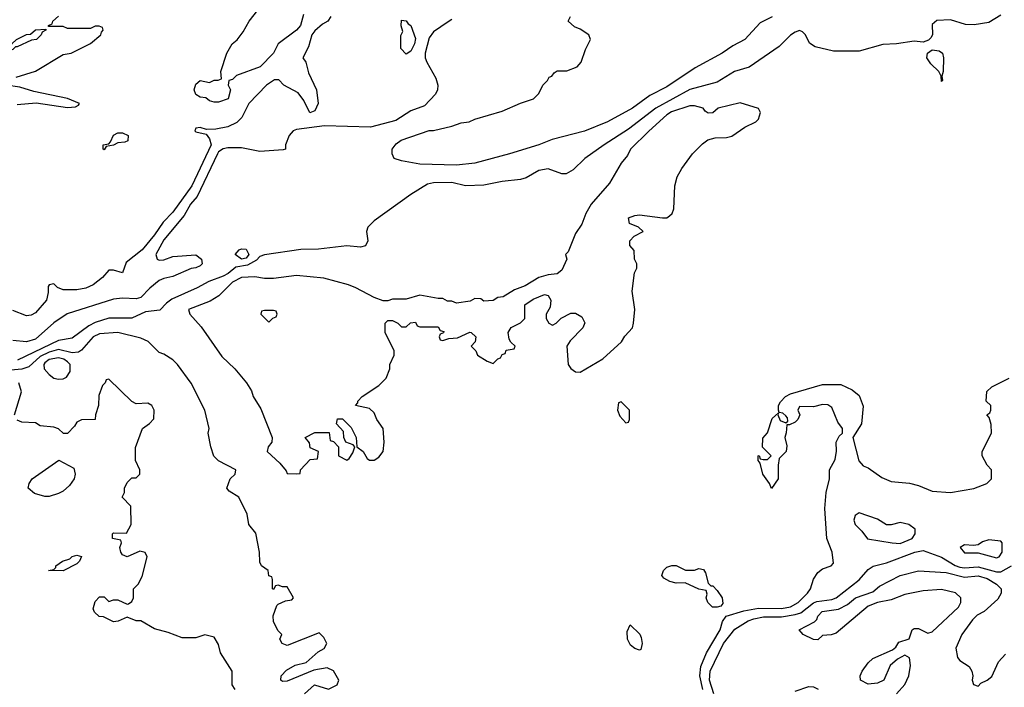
# Model space of a CAD drawing. Header units: inches. Extents: x 2348341 to 2479810, y 460419 to 613669.
# Tile 477 of 656: x 2432220 to 2436525, y 543119 to 546036. Entities that reach past the tile are written whole.
import ezdxf

# ---------------------------------------------------------------- set-up
doc = ezdxf.new("R2010")
doc.units = ezdxf.units.IN
doc.header["$MEASUREMENT"] = 0
doc.layers.add('C4534', color=7, linetype='Continuous')

msp = doc.modelspace()

# ---------------------------------------------------------------- linework, layer by layer
at = {"layer": 'C4534', "color": 2}
for points, elevation in [([(2433461.7, 546058.3), (2433447.7, 546010), (2433430.6, 545990), (2433350.6, 545930), (2433330, 545889.4), (2433271, 545830), (2433168.1, 545791.9), (2433150, 545775.3), (2433134, 545770), (2433132, 545750), (2433142, 545730), (2433131.3, 545690), (2433090, 545675.3), (2433070, 545675.3), (2433050, 545682), (2433034, 545694), (2433010, 545697.2), (2432990, 545709), (2432983.7, 545730), (2432990, 545754), (2433008.9, 545771.1), (2433050, 545762), (2433070, 545771.3), (2433088.4, 545771.6), (2433102, 545778), (2433099, 545810), (2433126.6, 545890), (2433149.3, 545930), (2433171.3, 545948.7), (2433197.2, 545982.8), (2433223.5, 546030), (2433262.2, 546077.8)], 26), ([(2433580.7, 546050), (2433566.8, 546030), (2433543.6, 546016.4), (2433510, 545987.3), (2433497, 545970), (2433483, 545917), (2433458, 545870), (2433472, 545850), (2433483.6, 545803.6), (2433518, 545730), (2433524.7, 545670), (2433510, 545638), (2433489.4, 545629.4), (2433463.1, 545683.1), (2433437.2, 545717.2), (2433375.3, 545750), (2433353.6, 545773.6), (2433334, 545774), (2433298.8, 545750), (2433221.6, 545670), (2433191.4, 545608.6), (2433170, 545586.6), (2433130, 545568), (2433078, 545558), (2433036.6, 545556.6), (2433010, 545565.2), (2432990, 545562), (2432986, 545550), (2432990, 545546), (2433035.9, 545535.9), (2433050, 545516), (2433057.3, 545490), (2432972.3, 545310), (2432890, 545195.6), (2432848.2, 545151.8), (2432810, 545095.6), (2432755.3, 545030), (2432685.5, 544974.5), (2432670.5, 544929.5), (2432630, 544942), (2432610, 544942), (2432582.8, 544910), (2432541.7, 544878.3), (2432510, 544863.6), (2432470, 544856.2), (2432410, 544856), (2432385.6, 544865.6), (2432370, 544882), (2432350, 544878), (2432344.7, 544870), (2432344.7, 544844.7), (2432337.3, 544810), (2432290, 544755.1), (2432270, 544744.5), (2432250, 544742), (2432190, 544765.2)], 30), ([(2434110, 546037.2), (2434092.8, 546027.2), (2434030, 545982.7), (2434010, 545957.2), (2433992.9, 545890), (2433993.1, 545870), (2434000.3, 545850), (2434040.3, 545780.3), (2434048.7, 545750), (2434046.7, 545730), (2434038.4, 545710), (2433990, 545659.3), (2433930, 545638), (2433864.4, 545595.6), (2433754.2, 545565.8), (2433552.5, 545572.5), (2433430, 545556.9), (2433416.3, 545550), (2433398.8, 545530), (2433382, 545490), (2433382, 545470), (2433372.4, 545467.6), (2433270, 545460.5), (2433190, 545476.9), (2433130, 545476.9), (2433110, 545471.6), (2433090, 545458.4), (2433084.9, 545450), (2432996.1, 545263.9), (2432967, 545230), (2432938.9, 545181.1), (2432850, 545074), (2432816, 545010), (2432822, 544990), (2432830, 544986), (2432850, 544986.8), (2432890, 545001.3), (2432990, 545008), (2433015.5, 544990), (2433018, 544970), (2433010, 544960.9), (2432990, 544951.8), (2432970, 544949.6), (2432890, 544914), (2432850, 544906), (2432830, 544896), (2432790, 544863.7), (2432750, 544823), (2432730, 544816.9), (2432670, 544819.5), (2432630, 544815.1), (2432428.7, 544751.3), (2432370, 544712), (2432290, 544640.7), (2432250, 544628), (2432190, 544634.5)], 34), ([(2432205.4, 545785.4), (2432290, 545811.3), (2432410, 545884.7), (2432446, 545890), (2432530, 545932), (2432575.3, 545970), (2432578, 545982), (2432586, 545990), (2432582, 546002), (2432567.3, 546007.3), (2432550, 546008), (2432530, 545998), (2432430, 545998), (2432410, 546006), (2432346, 546006), (2432346, 546010), (2432362, 546018), (2432366, 546030), (2432390, 546052)], 30), ([(2436510, 546056), (2436456.7, 546023.3), (2436392.9, 546012.9), (2436355.5, 546015.5), (2436290, 546036), (2436230, 546032.3), (2436210, 546015.3), (2436210.6, 545970), (2436202.8, 545957.2), (2436192.7, 545947.3), (2436170, 545938.4), (2436130, 545942.9), (2436054, 545930), (2435993, 545927), (2435890, 545898.4), (2435778, 545898), (2435698, 545918), (2435673.6, 545933.6), (2435655.3, 545970), (2435643.1, 545983.1), (2435630, 545988.7), (2435610, 545982), (2435590, 545968.7), (2435540.5, 545919.5), (2435410, 545828.7), (2435344.7, 545810), (2435270, 545763.7), (2435150, 545731.1), (2435001.6, 545650), (2434882.2, 545557.8), (2434774.8, 545490), (2434691.3, 545430), (2434639.8, 545380.2), (2434610, 545362), (2434590, 545362), (2434530, 545384), (2434490, 545377.2), (2434434.4, 545345.6), (2434410, 545337.2), (2434329.1, 545329.1), (2434250, 545312.7), (2434170, 545309.6), (2434110, 545324.2), (2434030, 545322.9), (2434002.8, 545317.2), (2433930, 545272.7), (2433770, 545157.2), (2433742.8, 545130), (2433736, 545110), (2433742, 545070), (2433731.6, 545048.4), (2433710, 545042), (2433650, 545048.7), (2433527.1, 545032.9), (2433450, 545032.7), (2433290, 545009.3), (2433270, 545000.9), (2433255, 544985), (2433216.7, 544963.3), (2433165.8, 544954.2), (2433132.4, 544927.6), (2433110, 544915.9), (2433047.6, 544892.4), (2432995.8, 544864.2), (2432885.4, 544814.6), (2432862, 544798), (2432833.7, 544766.3), (2432770, 544759.7), (2432710, 544731.3), (2432610, 544731.3), (2432550, 544713), (2432522, 544698), (2432450, 544645.1), (2432390, 544634.3), (2432211.1, 544548.9)], 38), ([(2435510, 546049), (2435458, 546022), (2435390, 545949.2), (2435338, 545922), (2435292, 545890), (2435173.7, 545826.3), (2435050, 545742.7), (2434975.6, 545704.4), (2434898.8, 545650), (2434790, 545589.6), (2434690, 545549.6), (2434547.9, 545512.1), (2434490, 545489.5), (2434362, 545450), (2434210, 545409.6), (2434130, 545400.9), (2433970, 545405.1), (2433890, 545419.3), (2433858, 545430), (2433848.7, 545450), (2433848.7, 545470), (2433865.6, 545494.4), (2433888, 545510), (2434010, 545552), (2434030, 545552), (2434109.3, 545570.7), (2434150, 545586), (2434186, 545590), (2434210, 545601), (2434330, 545636), (2434410, 545672), (2434466, 545690), (2434490, 545714), (2434508, 545750), (2434528, 545770), (2434535.3, 545784.7), (2434546, 545790), (2434556.4, 545803.6), (2434570, 545812), (2434612.7, 545812.7), (2434658, 545830), (2434675.3, 545850), (2434693.6, 545906.4), (2434715.3, 545950), (2434708, 545970), (2434670, 545995.3), (2434645.2, 546005.2), (2434618, 546030), (2434628, 546050)], 34), ([(2432210, 545665.3), (2432292.7, 545672.7), (2432430, 545653), (2432464.7, 545655.3), (2432478, 545662), (2432482, 545670), (2432430, 545692.3), (2432282.3, 545722.3), (2432220.7, 545740.7), (2432162, 545750)], 30), ([(2433465.2, 543090), (2433509.6, 543130.4), (2433570, 543110.8), (2433609, 543130), (2433616, 543150), (2433591.6, 543191.6), (2433564.1, 543204.1), (2433506.4, 543193.6), (2433390, 543146), (2433370, 543144.5), (2433362.7, 543150), (2433363, 543170), (2433386.1, 543193.9), (2433424.6, 543215.4), (2433472.6, 543227.4), (2433525.9, 543274.1), (2433551, 543289), (2433562.4, 543310), (2433550, 543337.2), (2433530, 543357.2), (2433390, 543302), (2433368, 543310), (2433358, 543330), (2433366, 543350), (2433350, 543366), (2433330, 543406), (2433329.2, 543430.8), (2433344, 543476), (2433350, 543482), (2433383.1, 543496.9), (2433410, 543502), (2433418, 543510), (2433390, 543558), (2433370, 543558), (2433350, 543566), (2433338, 543562), (2433330, 543546), (2433326, 543550), (2433326, 543590), (2433322, 543602), (2433310, 543606), (2433306, 543630), (2433278, 543650), (2433270, 543666), (2433269, 543710), (2433253.2, 543793.2), (2433222, 543830), (2433215.1, 543875.1), (2433178, 543950), (2433136.4, 543976.4), (2433126, 543990), (2433141.2, 544030), (2433162, 544050), (2433166, 544070), (2433089.1, 544109.1), (2433069.1, 544129.1), (2433055.3, 544170), (2433044, 544230), (2433048.7, 544250), (2433029.2, 544330), (2432970, 544448.7), (2432910, 544529), (2432889.3, 544549.3), (2432850, 544575.3), (2432830, 544582), (2432782, 544630), (2432750, 544645.2), (2432649.6, 544669.6), (2432570, 544663.5), (2432541.3, 544650), (2432490, 544591.8), (2432476.9, 544583.1), (2432450, 544580.9), (2432390, 544594.8), (2432350, 544584.1), (2432310, 544564.6), (2432260.2, 544519.8), (2432230.2, 544509.8), (2432150, 544501.3)], 42), ([(2432198, 544310), (2432228.7, 544410), (2432216, 544450)], 46), ([(2433162, 543110), (2433149, 543130), (2433148.7, 543190), (2433098, 543270), (2433090, 543306), (2433070, 543338), (2433030, 543348), (2432990, 543335.3), (2432930, 543335.3), (2432870, 543358), (2432810, 543374), (2432750, 543409), (2432729, 543409), (2432690, 543426), (2432651.6, 543408.4), (2432630, 543406), (2432587.3, 543427.3), (2432568.4, 543428.4), (2432547.3, 543447.3), (2432542, 543462), (2432550, 543494), (2432570, 543514), (2432590, 543514), (2432610, 543494), (2432630, 543502), (2432650, 543502), (2432690, 543482), (2432696.4, 543483.6), (2432710, 543494), (2432718, 543510), (2432718, 543550), (2432738, 543570), (2432756.4, 543603.6), (2432778, 543690), (2432768.4, 543708.4), (2432745.4, 543714.6), (2432690, 543688.7), (2432670, 543698), (2432662, 543710), (2432658, 543730), (2432666, 543750), (2432662, 543762), (2432626, 543770), (2432626, 543790), (2432630, 543794), (2432687.3, 543792.7), (2432708, 543830), (2432706, 543910), (2432668, 543950), (2432678, 543970), (2432678, 543990), (2432690, 544014), (2432710, 544034), (2432730, 544034), (2432746, 544050), (2432746, 544070), (2432726, 544110), (2432727.3, 544167.3), (2432758, 544250), (2432788.4, 544271.6), (2432807.3, 544292.7), (2432808, 544330), (2432798, 544350), (2432780.4, 544360.4), (2432730, 544358), (2432710, 544368), (2432610, 544466), (2432598, 544462), (2432594, 544450), (2432582, 544438), (2432566, 544394), (2432564.7, 544350), (2432552, 544310), (2432551.1, 544288.9), (2432490, 544288), (2432470, 544278), (2432459.8, 544260.2), (2432430, 544228), (2432411.6, 544228.4), (2432390, 544248), (2432370, 544255.3), (2432310, 544262), (2432290, 544275.3), (2432230, 544278), (2432210, 544286)], 46), ([(2435206.9, 543110), (2435193.5, 543170), (2435198.7, 543210), (2435222.4, 543270), (2435282.9, 543370), (2435293.4, 543406.6), (2435309.3, 543430.7), (2435386.7, 543453.3), (2435450, 543464.4), (2435550, 543463.9), (2435590, 543470.4), (2435623.7, 543490), (2435663.7, 543530), (2435677.2, 543550), (2435690, 543591.3), (2435710, 543621), (2435730, 543637.3), (2435768, 543650), (2435778, 543662), (2435772.7, 543710), (2435749.5, 543770), (2435740.1, 543899.9), (2435746, 543970), (2435760.9, 544030), (2435760.9, 544070), (2435785.4, 544114.6), (2435791.6, 544151.6), (2435789.5, 544190.5), (2435803.2, 544216.8), (2435818, 544230), (2435818, 544250), (2435797.5, 544277.5), (2435770, 544342), (2435753.6, 544353.6), (2435730, 544355.3), (2435690, 544344), (2435630, 544346), (2435622, 544330), (2435631.3, 544310), (2435622, 544290), (2435610, 544278), (2435586, 544266), (2435574, 544266), (2435571.3, 544231.3), (2435564.7, 544210), (2435573.7, 544173.7), (2435570.7, 544150), (2435541, 544119), (2435536, 544090), (2435536, 544030), (2435507.3, 543987.3), (2435498, 544010), (2435469, 544050), (2435458, 544098), (2435448, 544110), (2435448, 544130), (2435452.7, 544132.7), (2435458, 544118), (2435470, 544114), (2435490, 544114), (2435506, 544130), (2435468, 544168), (2435468.4, 544208.4), (2435488.9, 544231.1), (2435510, 544294), (2435538, 544318), (2435534, 544310), (2435545.4, 544285.4), (2435570, 544274), (2435578, 544282), (2435576.4, 544296.4), (2435570, 544306), (2435556.4, 544316.4), (2435540.4, 544320.4), (2435538, 544330), (2435538, 544350), (2435546, 544366), (2435568, 544390), (2435590, 544401), (2435730, 544442), (2435810, 544442), (2435859.6, 544419.6), (2435890, 544394), (2435907.3, 544347.3), (2435900.7, 544270), (2435862, 544210), (2435888.2, 544108.2), (2435907.5, 544087.5), (2435930, 544078), (2435990, 544036), (2436030, 544018.8), (2436110.9, 544010.9), (2436150, 544001), (2436210, 543976.3), (2436289.4, 543970.6), (2436392.1, 543987.9), (2436448, 544010), (2436468, 544030), (2436468, 544070), (2436449.1, 544089.1), (2436428, 544130), (2436428, 544150), (2436468, 544230), (2436467.3, 544267.3), (2436458, 544298), (2436448, 544310), (2436462, 544318), (2436466, 544330), (2436466, 544350), (2436446, 544370), (2436448.9, 544411.1), (2436470, 544432), (2436546, 544470)], 38), ([(2435254.3, 543090), (2435236.1, 543150), (2435239.3, 543190), (2435297.2, 543310), (2435346.4, 543373.6), (2435404.5, 543410), (2435430, 543418.6), (2435472.7, 543427.3), (2435550, 543426.5), (2435610, 543437.1), (2435634.7, 543445.3), (2435690, 543487.9), (2435705.3, 543494.7), (2435770, 543503.2), (2435789.4, 543510), (2435890.8, 543589.2), (2435930, 543633.4), (2435951.3, 543648.7), (2436010, 543663.1), (2436134, 543710), (2436170, 543716.5), (2436250, 543687.4), (2436310, 543651.5), (2436330, 543644.2), (2436350, 543641.2), (2436410, 543645.6), (2436490, 543623.6), (2436510, 543624), (2436556.3, 543650)], 34), ([(2436054, 543090), (2436090, 543131), (2436106.6, 543170), (2436114.8, 543214.8), (2436110, 543248), (2436090, 543259), (2436057.3, 543242.7), (2436025.5, 543214.5), (2435998, 543150), (2435970, 543137.2), (2435930, 543133.2), (2435895.3, 543150), (2435894, 543170), (2435904, 543190), (2435930, 543226), (2435950, 543244.7), (2436036.4, 543283.6), (2436050, 543294), (2436064, 543316), (2436108.7, 543331.3), (2436122, 543370), (2436130, 543376), (2436150, 543376), (2436190, 543356), (2436210, 543361), (2436324.5, 543470), (2436334.5, 543490), (2436334.5, 543510), (2436311.5, 543531.5), (2436250, 543546), (2436170, 543541.3), (2436090, 543525.1), (2436030, 543500.7), (2435970.4, 543489.6), (2435930, 543474), (2435790, 543356), (2435768.4, 543348.4), (2435730, 543346), (2435710, 543326), (2435690, 543328), (2435646, 543350), (2435628, 543370), (2435695.3, 543404.7), (2435704.7, 543415.3), (2435709.2, 543430), (2435729, 543450), (2435799.7, 543460.3), (2435839.3, 543480.7), (2435874, 543510), (2435950, 543536), (2435978.9, 543561.1), (2436070, 543608.2), (2436150, 543628.4), (2436270, 543620.3), (2436350, 543600.9), (2436410, 543605.7), (2436450, 543595.2), (2436490.7, 543570), (2436511, 543550), (2436511, 543530), (2436496.1, 543503.9), (2436436.3, 543450), (2436405.5, 543434.5), (2436385.5, 543414.5), (2436338.4, 543350), (2436313.4, 543290), (2436320.7, 543250), (2436330, 543236), (2436371, 543210), (2436382.8, 543190), (2436386.8, 543170), (2436384, 543150), (2436390, 543132), (2436410, 543124.7), (2436422.7, 543137.3), (2436450, 543150.8), (2436470, 543166.8), (2436498.9, 543230), (2436530, 543263.7)], 30), ([(2435610, 543103.1), (2435670, 543123.1), (2435690, 543121.7), (2435711, 543111)], 30)]:
    msp.add_lwpolyline(points, dxfattribs=dict(at, elevation=elevation))
for points, elevation in [([(2433910, 545886), (2433886, 545910), (2433887.3, 545967.3), (2433895.3, 545984.7), (2433888.7, 546008.7), (2433890, 546034), (2433910, 546031.3), (2433918, 546018), (2433930, 546010.8), (2433950, 545954), (2433946, 545930), (2433930, 545898)], 30), ([(2432150, 545886), (2432146, 545890), (2432162, 545898), (2432166, 545910), (2432182, 545918), (2432186, 545930), (2432206, 545950), (2432250, 545972), (2432267.3, 545972.7), (2432290, 545992), (2432334, 545994), (2432334, 545990), (2432318, 545982), (2432314, 545970), (2432294, 545950), (2432272.7, 545947.3), (2432210, 545918), (2432202, 545918), (2432190, 545906), (2432178, 545902), (2432170, 545888)], 30), ([(2436250, 545766), (2436248, 545790), (2436238, 545810), (2436203.3, 545843.3), (2436186, 545870), (2436189.6, 545890.4), (2436210, 545903.8), (2436239.9, 545899.9), (2436254, 545890), (2436259.1, 545870), (2436258, 545810), (2436252, 545790), (2436254, 545770)], 38), ([(2435370, 545673.2), (2435274, 545650), (2435250, 545628.7), (2435230, 545628), (2435216.4, 545636.4), (2435208, 545650), (2435170, 545659.3), (2435150, 545659.3), (2435070, 545633), (2435050, 545620.5), (2434970, 545549.5), (2434890.6, 545470), (2434877.3, 545442.7), (2434850, 545409), (2434798.8, 545321.2), (2434718.8, 545230), (2434696, 545190), (2434678, 545142), (2434650, 545102), (2434618, 545022), (2434606, 545010), (2434612, 544990), (2434590, 544942), (2434570, 544925.2), (2434530, 544922), (2434490, 544909), (2434430, 544873.2), (2434383.5, 544856.5), (2434334.4, 544825.6), (2434310, 544822), (2434290, 544808.7), (2434250, 544806), (2434236.4, 544816.4), (2434210, 544818), (2434190, 544806), (2434130, 544798), (2434110, 544806), (2434090, 544806), (2434070, 544818), (2434050, 544818), (2433970, 544833.2), (2433910, 544815.3), (2433850, 544815.3), (2433830, 544808), (2433810, 544808), (2433770, 544822), (2433690, 544865.2), (2433657.5, 544877.5), (2433550, 544906.6), (2433430, 544918.4), (2433330, 544905.6), (2433290, 544905.6), (2433247.9, 544912.1), (2433190, 544909.4), (2433150, 544889.3), (2433090.3, 544829.7), (2433053.7, 544806.3), (2432958, 544770), (2432964.7, 544750), (2433013.7, 544693.7), (2433104.5, 544564.5), (2433161, 544510), (2433211.3, 544450), (2433234.4, 544414.4), (2433241, 544390), (2433275.2, 544335.2), (2433324.7, 544210), (2433322, 544190), (2433306, 544170), (2433302, 544150), (2433358, 544098), (2433385.4, 544065.4), (2433390, 544054), (2433430, 544052), (2433446, 544054), (2433448, 544070), (2433490, 544114), (2433522, 544118), (2433526, 544150), (2433490, 544166), (2433487.3, 544187.3), (2433468, 544210), (2433510, 544232), (2433572.7, 544232.7), (2433578, 544198), (2433592.7, 544192.7), (2433614, 544170), (2433614, 544130), (2433650, 544112), (2433660.4, 544119.6), (2433676.4, 544143.6), (2433686, 544170), (2433678, 544178), (2433646, 544190), (2433638, 544210), (2433636.4, 544236.4), (2433606, 544270), (2433610, 544292), (2433631.6, 544291.6), (2433670, 544254), (2433691.3, 544210), (2433694, 544170), (2433722, 544150), (2433739.6, 544119.6), (2433750, 544112), (2433770, 544111.3), (2433790, 544124.7), (2433808.7, 544150), (2433814, 544190), (2433808.7, 544250), (2433782, 544290), (2433770, 544318), (2433750, 544338), (2433688.7, 544350), (2433698, 544362), (2433698, 544370), (2433718, 544390), (2433790, 544438), (2433822, 544470), (2433838, 544510), (2433838, 544530), (2433858, 544570), (2433858, 544590), (2433818, 544670), (2433818, 544710), (2433830, 544722), (2433850, 544722), (2433874, 544710), (2433890, 544694), (2433910, 544694), (2433928.4, 544711.6), (2433950, 544714), (2433958, 544698), (2433970, 544694), (2434050, 544694), (2434058, 544678), (2434074, 544674), (2434072.7, 544667.3), (2434058, 544662), (2434054, 544650), (2434058, 544638), (2434070, 544634), (2434096.4, 544643.6), (2434134.6, 544645.4), (2434188.7, 544671.3), (2434194, 544670), (2434214, 544650), (2434211.6, 544628.4), (2434194, 544610), (2434214, 544590), (2434222, 544570), (2434263.6, 544543.6), (2434290, 544534), (2434310, 544554), (2434322, 544558), (2434330, 544574), (2434342, 544578), (2434347.3, 544592.7), (2434382, 544598), (2434386, 544610), (2434367.3, 544627.3), (2434360.4, 544640.4), (2434355.3, 544670), (2434368.9, 544691.1), (2434410, 544712), (2434428, 544730), (2434428, 544790), (2434465.6, 544814.4), (2434515.3, 544835.3), (2434531, 544831), (2434542, 544810), (2434539.6, 544780.4), (2434522, 544750), (2434522, 544730), (2434534, 544710), (2434550, 544702), (2434566, 544710), (2434587.3, 544732.7), (2434630, 544754), (2434650, 544754), (2434678, 544738), (2434691.6, 544711.6), (2434682, 544690), (2434627.1, 544632.9), (2434612, 544610), (2434618, 544530), (2434630, 544512), (2434650, 544498), (2434670, 544496), (2434770, 544554.8), (2434851.5, 544628.5), (2434866.3, 544653.7), (2434899, 544690), (2434904, 544710), (2434909, 544770), (2434898, 544850), (2434908.7, 544930), (2434918, 544950), (2434918, 544970), (2434908.7, 544990), (2434907.3, 545027.3), (2434888, 545050), (2434888, 545070), (2434906, 545090), (2434946, 545110), (2434926, 545130), (2434885.6, 545145.6), (2434882, 545170), (2434910, 545181), (2434930, 545182.8), (2435030, 545170.8), (2435050, 545170.8), (2435061.5, 545178.5), (2435073.2, 545190), (2435079.3, 545210), (2435084, 545310), (2435095.3, 545350), (2435114.6, 545385.4), (2435162, 545450), (2435205.6, 545494.4), (2435229.1, 545510.9), (2435260.2, 545519.8), (2435310, 545521), (2435332.9, 545527.1), (2435390, 545566), (2435438, 545590), (2435450, 545602), (2435459, 545630), (2435450, 545648)], 42), ([(2432590, 545468), (2432586, 545470), (2432586, 545490), (2432610, 545494), (2432618, 545502), (2432630, 545532), (2432650, 545542), (2432670, 545542), (2432694, 545530), (2432692.7, 545507.3), (2432679.6, 545500.4), (2432650, 545498), (2432630, 545488), (2432598, 545482)], 26), ([(2433190, 544989.8), (2433162.9, 545010), (2433179.3, 545030), (2433190, 545034.6), (2433210, 545033.1), (2433222.3, 545010), (2433210, 544994.7)], 34), ([(2433330, 544766), (2433290, 544766), (2433278, 544762), (2433274, 544750), (2433310, 544714), (2433327.3, 544732.7), (2433342, 544738), (2433346, 544750), (2433342, 544762)], 46), ([(2432390, 544558.7), (2432350, 544551.6), (2432330, 544536.9), (2432325.3, 544530), (2432327.4, 544510), (2432350, 544486), (2432370, 544470.4), (2432390, 544464.9), (2432410, 544467.3), (2432425.1, 544474.9), (2432440.9, 544499.1), (2432440.5, 544530), (2432430, 544541.6), (2432412.9, 544552.9)], 46), ([(2434850, 544366), (2434838, 544362), (2434834, 544330), (2434843.6, 544303.6), (2434870, 544274), (2434882, 544278), (2434886, 544290), (2434886, 544330)], 42), ([(2432330, 543953.2), (2432285.6, 543965.6), (2432258, 543990), (2432262, 544010), (2432275.3, 544030), (2432392, 544112), (2432456.8, 544076.8), (2432462.8, 544050), (2432458.8, 544030), (2432438.7, 544001.3), (2432410, 543976), (2432390, 543966.6), (2432350, 543953.2)], 46), ([(2435890, 543882), (2435872, 543870), (2435866.8, 543850), (2435872, 543830), (2435902, 543802), (2435927.3, 543767.3), (2436034, 543750), (2436070, 543748.2), (2436122, 543770), (2436135.3, 543790), (2436135.3, 543810), (2436108, 543830), (2436070, 543839.3), (2436030, 543829), (2436010, 543828.7), (2435970, 543854)], 38), ([(2436456.9, 543763.1), (2436430, 543755.3), (2436410, 543742), (2436390, 543739), (2436350, 543742), (2436332, 543730), (2436350, 543707.3), (2436410, 543707.3), (2436490, 543685.5), (2436502, 543690), (2436515.1, 543710), (2436515.3, 543750), (2436510, 543758)], 38), ([(2432410, 543628), (2432346, 543630), (2432370, 543634), (2432378, 543642), (2432378, 543650), (2432408, 543670), (2432439, 543681), (2432450, 543691), (2432470, 543696), (2432491.1, 543691.1), (2432482, 543670), (2432470, 543658)], 46), ([(2435170, 543631.3), (2435190, 543638), (2435210, 543634), (2435218.8, 543618.8), (2435230, 543574), (2435242, 543562), (2435250, 543562), (2435270, 543542), (2435290.7, 543510), (2435294.4, 543485.6), (2435286, 543474), (2435270, 543469.2), (2435249.5, 543469.5), (2435228.7, 543490), (2435222, 543510), (2435226, 543526), (2435222, 543542), (2435190, 543548), (2435130, 543575.3), (2435090, 543574), (2435062, 543582), (2435036.4, 543596.4), (2435027.3, 543607.3), (2435035.3, 543630), (2435050, 543644.7), (2435071.6, 543651.6), (2435090, 543652), (2435131.6, 543631.6)], 38), ([(2434930, 543282), (2434910, 543289), (2434890, 543304), (2434877.2, 543330), (2434876.4, 543363.6), (2434888.4, 543391.6), (2434930.7, 543350.7), (2434936.8, 543336.8), (2434941, 543310), (2434936, 543284)], 38)]:
    msp.add_lwpolyline(points, close=True, dxfattribs=dict(at, elevation=elevation))

doc.saveas('drawing.dxf')
